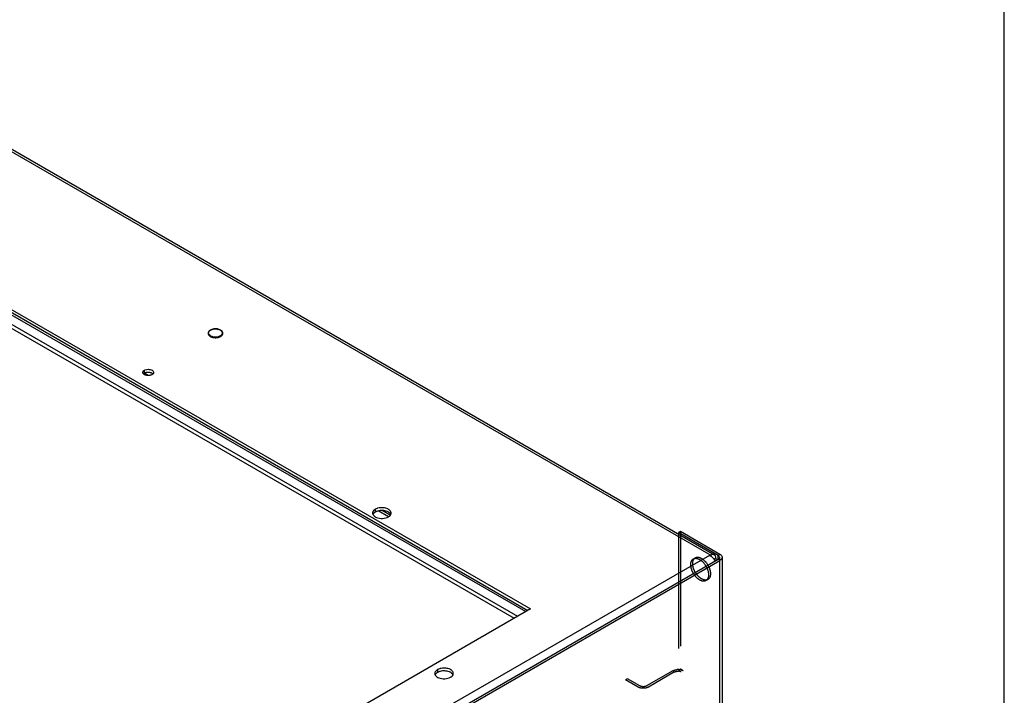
# Model space of a CAD drawing. Header units: inches. Extents: x 6 to 353, y 6 to 228.
# Tile 371 of 372: x 335 to 352, y 200 to 212. Entities that reach past the tile are written whole.
import ezdxf

# ---------------------------------------------------------------- set-up
doc = ezdxf.new("R2010")
doc.units = ezdxf.units.IN
doc.header["$LTSCALE"] = 19.946667
doc.header["$MEASUREMENT"] = 0
doc.linetypes.add('HIDDEN', pattern=[0.2, 0.1, -0.1])
doc.layers.get('0').update_dxf_attribs({"linetype": 'CONTINUOUS'})
doc.layers.add('03_ALL_AXES', color=7, linetype='CONTINUOUS')
doc.layers.add('DEFAULT_2', color=7, linetype='HIDDEN')

msp = doc.modelspace()

# ---------------------------------------------------------------- linework, layer by layer
at = {"color": 7, "linetype": 'Continuous'}
for p, q in [((352, 10.6667), (352, 228.2667)), ((331.5873, 211.7106), (346.8891, 202.8763)), ((331.6518, 211.717), (346.9536, 202.8827)), ((331.9067, 208.682), (343.6693, 201.891)), ((332.1402, 208.3846), (343.5285, 201.8097)), ((332.1418, 208.3147), (343.4687, 201.7752)), ((337.0985, 206.0034), (337.029, 206.0435)), ((341.2777, 203.5416), (341.0993, 203.6445)), ((341.3113, 203.5711), (341.1726, 203.6512)), ((346.3616, 203.2862), (346.3284, 203.267)), ((347.0496, 202.889), (346.3616, 203.2862)), ((346.3284, 203.267), (346.3284, 203.2437)), ((347.0164, 202.8698), (346.3284, 203.267)), ((346.8679, 202.8714), (333.0228, 194.878)), ((333.0567, 194.7433), (347.0164, 202.8028)), ((333.09, 194.7241), (347.0496, 202.7836)), ((346.8679, 202.8714), (346.8679, 202.8661)), ((346.8679, 202.8714), (346.8743, 202.8677)), ((346.8743, 202.8677), (346.8891, 202.8763)), ((346.8891, 202.8763), (346.8891, 202.8572)), ((346.9803, 202.8236), (346.9461, 202.8039)), ((346.9803, 202.8236), (346.9803, 202.782)), ((347.0496, 202.889), (347.0164, 202.8698)), ((347.0164, 202.8028), (347.0164, 202.8698)), ((347.0496, 202.7836), (347.0164, 202.8028)), ((347.0496, 149.5069), (347.0496, 202.7836)), ((347.0874, 202.8028), (347.0874, 149.5595))]:
    msp.add_line(p, q, dxfattribs=at)
for centre, radius, start, end in [((346.8028, 202.7588), 0.13, 55.58348, 59.95191), ((346.8069, 202.7306), 0.1522, 61.2113, 62.88538), ((346.8003, 202.7188), 0.1658, 56.62525, 61.17172), ((346.7923, 202.7064), 0.1805, 54.30259, 56.6589), ((346.783, 202.6938), 0.1962, 48.152, 54.25898), ((346.7727, 202.6821), 0.2118, 45.00177, 48.18563), ((346.7623, 202.6719), 0.2263, 35.72023, 44.98113)]:
    msp.add_arc(centre, radius, start, end, dxfattribs=at)
for points, knots in [([(346.9241, 202.8884), (346.9212, 202.8882), (346.909, 202.8861), (346.8974, 202.8811), (346.8891, 202.8763)], [0, 0, 0, 0, 0.2306579, 1, 1, 1, 1]), ([(346.9536, 202.8827), (346.9515, 202.8839), (346.9423, 202.8882), (346.9317, 202.8892), (346.9241, 202.8884)], [0, 0, 0, 0, 0.2405747, 1, 1, 1, 1]), ([(346.9461, 202.804), (346.9479, 202.8015), (346.9548, 202.7914), (346.961, 202.7808), (346.965, 202.7726)], [0, 0, 0, 0, 0.2552664, 1, 1, 1, 1]), ([(346.9734, 202.86), (346.9723, 202.8624), (346.9675, 202.8714), (346.96, 202.879), (346.9536, 202.8827)], [0, 0, 0, 0, 0.2663544, 1, 1, 1, 1]), ([(346.9803, 202.8236), (346.9803, 202.827), (346.9798, 202.8393), (346.9771, 202.8518), (346.9734, 202.86)], [0, 0, 0, 0, 0.2705767, 1, 1, 1, 1]), ([(347.0164, 202.8698), (347.0188, 202.8684), (347.0272, 202.8629), (347.0345, 202.8551), (347.0376, 202.8486)], [0, 0, 0, 0, 0.2777375, 1, 1, 1, 1]), ([(347.0376, 202.824), (347.037, 202.8227), (347.0338, 202.817), (347.0292, 202.8122), (347.0254, 202.809)], [0, 0, 0, 0, 0.2332065, 1, 1, 1, 1]), ([(347.0496, 202.889), (347.0525, 202.8873), (347.063, 202.8807), (347.0724, 202.8721), (347.0776, 202.8648)], [0, 0, 0, 0, 0.2705775, 1, 1, 1, 1]), ([(347.0874, 202.8363), (347.0874, 202.8262), (347.0786, 202.8038), (347.0603, 202.7898), (347.0496, 202.7836)], [0, 0, 0, 0, 0.4492406, 1, 1, 1, 1]), ([(347.0776, 202.8648), (347.0792, 202.8626), (347.0846, 202.854), (347.0874, 202.8437), (347.0874, 202.8363)], [0, 0, 0, 0, 0.2663545, 1, 1, 1, 1])]:
    msp.add_open_spline(points, degree=3, knots=knots, dxfattribs=at)
for points in [[(347.0254, 202.809), (347.0226, 202.8067), (347.0196, 202.8046), (347.0164, 202.8028)], [(347.0376, 202.8486), (347.0394, 202.8448), (347.0404, 202.8405), (347.0404, 202.8363)], [(347.0404, 202.8363), (347.0404, 202.8321), (347.0394, 202.8278), (347.0376, 202.824)]]:
    msp.add_open_spline(points, degree=3, dxfattribs=at)
at = {"layer": '03_ALL_AXES', "color": 7, "linetype": 'Continuous'}
for p, q in [((329.9606, 209.8978), (343.7492, 201.9371)), ((329.9606, 209.8488), (343.7068, 201.9126)), ((338.172, 206.7045), (338.1667, 206.709)), ((338.3662, 206.6896), (338.3663, 206.6897)), ((337.031, 206.0469), (337.031, 206.0959)), ((341.0498, 203.6744), (341.0498, 203.6254)), ((343.7492, 201.9371), (334.9988, 196.8851)), ((342.1324, 200.8804), (342.1324, 200.8314))]:
    msp.add_line(p, q, dxfattribs=at)
at = {"layer": '03_ALL_AXES', "color": 7, "linetype": 'HIDDEN'}
for p, q in [((346.5875, 202.81), (346.6208, 202.8291)), ((346.806, 202.4315), (346.8393, 202.4507))]:
    msp.add_line(p, q, dxfattribs=at)
at = {"layer": '03_ALL_AXES', "color": 7, "linetype": 'Continuous'}
for centre, radius, start, end in [((338.228, 206.7705), 0.0988, 231.3179, 234.53174), ((338.2314, 206.7751), 0.1045, 234.49675, 234.82369), ((338.2277, 206.7762), 0.0908, 232.15252, 232.51882), ((338.2297, 206.7789), 0.0941, 232.52927, 234.61935), ((338.2535, 206.816), 0.1511, 247.04169, 249.21056), ((338.2687, 206.8855), 0.2091, 269.34694, 270.65356), ((338.2869, 206.8092), 0.1437, 293.61409, 294.19555), ((338.3077, 206.779), 0.0943, 305.38037, 307.19949), ((338.3099, 206.776), 0.0905, 307.20539, 308.17112), ((338.3053, 206.7762), 0.1058, 304.53746, 305.08853), ((338.3136, 206.7714), 0.0846, 308.1504, 312.50622), ((341.0567, 203.6085), 0.0542, 171.40423, 180.02811), ((341.2713, 203.6084), 0.0542, 351.40423, 0.02811), ((342.1393, 200.8145), 0.0542, 171.40423, 180.02811), ((342.3539, 200.8144), 0.0542, 351.40423, 0.02811)]:
    msp.add_arc(centre, radius, start, end, dxfattribs=at)
for points, knots in [([(338.1462, 206.7625), (338.1444, 206.7588), (338.1415, 206.751), (338.1402, 206.7386), (338.1422, 206.7263), (338.1454, 206.7186), (338.1475, 206.7149)], [0, 0, 0, 0, 0.2522307, 0.4986514, 0.7457554, 1, 1, 1, 1]), ([(338.3577, 206.7956), (338.3495, 206.8003), (338.3311, 206.8083), (338.3012, 206.8153), (338.2693, 206.8178), (338.2374, 206.8155), (338.2074, 206.8086), (338.1848, 206.799), (338.1695, 206.7892), (338.1571, 206.7788), (338.1496, 206.7693), (338.1462, 206.7625)], [0, 0, 0, 0, 0.1228152, 0.2560267, 0.3950272, 0.5341284, 0.667628, 0.7908528, 0.8478115, 0.9015237, 1, 1, 1, 1]), ([(338.1475, 206.7149), (338.148, 206.714), (338.1504, 206.71), (338.1532, 206.7063), (338.1554, 206.7037)], [0, 0, 0, 0, 0.2446315, 1, 1, 1, 1]), ([(338.1667, 206.709), (338.163, 206.7124), (338.1566, 206.7196), (338.15, 206.7319), (338.1476, 206.745), (338.1494, 206.7581), (338.1553, 206.7706), (338.165, 206.7821), (338.178, 206.7924), (338.1939, 206.801), (338.2122, 206.8079), (338.2394, 206.8144), (338.2683, 206.8165), (338.297, 206.814), (338.3177, 206.81), (338.3368, 206.8039), (338.3486, 206.7983), (338.354, 206.7952)], [0, 0, 0, 0, 0.0532104, 0.1014853, 0.1467873, 0.1918619, 0.2395297, 0.2918946, 0.3500274, 0.4140614, 0.4834168, 0.557008, 0.7107724, 0.787829, 0.8626764, 0.9338277, 1, 1, 1, 1]), ([(338.3708, 206.709), (338.3742, 206.7121), (338.3802, 206.7188), (338.3866, 206.7301), (338.3896, 206.742), (338.389, 206.7541), (338.3849, 206.7658), (338.3788, 206.7748), (338.3725, 206.7815), (338.365, 206.7882), (338.3585, 206.7926), (338.354, 206.7952)], [0, 0, 0, 0, 0.1318136, 0.2521415, 0.3648454, 0.4754973, 0.590198, 0.7140085, 0.7805129, 0.8503655, 1, 1, 1, 1]), ([(338.39, 206.7649), (338.3866, 206.7711), (338.3769, 206.7829), (338.3645, 206.7916), (338.3577, 206.7956)], [0, 0, 0, 0, 0.4733857, 1, 1, 1, 1]), ([(338.384, 206.706), (338.3847, 206.7069), (338.3874, 206.7105), (338.3898, 206.7143), (338.3913, 206.7173)], [0, 0, 0, 0, 0.255658, 1, 1, 1, 1]), ([(338.3913, 206.7173), (338.3931, 206.721), (338.396, 206.7288), (338.3973, 206.7412), (338.3953, 206.7535), (338.392, 206.7612), (338.39, 206.7649)], [0, 0, 0, 0, 0.2522307, 0.4986514, 0.7457554, 1, 1, 1, 1]), ([(338.1554, 206.7037), (338.1562, 206.7028), (338.1596, 206.6991), (338.1633, 206.6957), (338.1663, 206.6934)], [0, 0, 0, 0, 0.243436, 1, 1, 1, 1]), ([(338.1712, 206.6897), (338.1719, 206.6892), (338.1747, 206.6873), (338.1776, 206.6855), (338.1798, 206.6842)], [0, 0, 0, 0, 0.2460702, 1, 1, 1, 1]), ([(338.1835, 206.6968), (338.1828, 206.6972), (338.18, 206.6989), (338.1772, 206.7007), (338.1752, 206.7021)], [0, 0, 0, 0, 0.2548437, 1, 1, 1, 1]), ([(338.1798, 206.6842), (338.1809, 206.6835), (338.1857, 206.6809), (338.1907, 206.6785), (338.1945, 206.6769)], [0, 0, 0, 0, 0.2440654, 1, 1, 1, 1]), ([(338.1835, 206.6968), (338.1902, 206.693), (338.2051, 206.6863), (338.2207, 206.682), (338.2289, 206.6803)], [0, 0, 0, 0, 0.4792787, 1, 1, 1, 1]), ([(338.1998, 206.6748), (338.2023, 206.6738), (338.2127, 206.6702), (338.2234, 206.6676), (338.2315, 206.6661)], [0, 0, 0, 0, 0.242812, 1, 1, 1, 1]), ([(338.2289, 206.6803), (338.232, 206.6797), (338.2443, 206.6776), (338.2569, 206.6766), (338.2664, 206.6765)], [0, 0, 0, 0, 0.2460891, 1, 1, 1, 1]), ([(338.2315, 206.6661), (338.2412, 206.6644), (338.2608, 206.6623), (338.2901, 206.6632), (338.3184, 206.668), (338.3362, 206.6739), (338.3445, 206.6776)], [0, 0, 0, 0, 0.2550176, 0.5124702, 0.7634466, 1, 1, 1, 1]), ([(338.2711, 206.6765), (338.2819, 206.6766), (338.3028, 206.6784), (338.3233, 206.6836), (338.3329, 206.6871)], [0, 0, 0, 0, 0.5130772, 1, 1, 1, 1]), ([(338.3329, 206.6871), (338.3346, 206.6877), (338.3412, 206.6903), (338.3477, 206.6933), (338.3523, 206.6959)], [0, 0, 0, 0, 0.2583015, 1, 1, 1, 1]), ([(338.3458, 206.6781), (338.3476, 206.6789), (338.3543, 206.6821), (338.3608, 206.6859), (338.3653, 206.689)], [0, 0, 0, 0, 0.2584553, 1, 1, 1, 1]), ([(338.3523, 206.6959), (338.3532, 206.6964), (338.3566, 206.6983), (338.3599, 206.7005), (338.3623, 206.7021)], [0, 0, 0, 0, 0.2559563, 1, 1, 1, 1]), ([(338.3663, 206.6897), (338.3669, 206.6901), (338.3695, 206.692), (338.372, 206.694), (338.3738, 206.6955)], [0, 0, 0, 0, 0.2541979, 1, 1, 1, 1]), ([(338.3738, 206.6955), (338.3747, 206.6963), (338.3784, 206.6996), (338.3817, 206.7032), (338.384, 206.706)], [0, 0, 0, 0, 0.2567749, 1, 1, 1, 1]), ([(337.0034, 206.0575), (337.0034, 206.0593), (337.0041, 206.0667), (337.0073, 206.0737), (337.0106, 206.0783)], [0, 0, 0, 0, 0.2405839, 1, 1, 1, 1]), ([(337.0088, 206.0394), (337.008, 206.0408), (337.005, 206.0464), (337.0034, 206.0528), (337.0034, 206.0575)], [0, 0, 0, 0, 0.2625273, 1, 1, 1, 1]), ([(337.0106, 206.0783), (337.0118, 206.08), (337.0176, 206.0869), (337.025, 206.0924), (337.031, 206.0959)], [0, 0, 0, 0, 0.2306882, 1, 1, 1, 1]), ([(337.0615, 206.0074), (337.0565, 206.0086), (337.0392, 206.0137), (337.0225, 206.023), (337.0138, 206.0327)], [0, 0, 0, 0, 0.2811817, 1, 1, 1, 1]), ([(337.019, 206.0384), (337.0198, 206.0392), (337.0236, 206.0423), (337.0277, 206.045), (337.031, 206.0469)], [0, 0, 0, 0, 0.240494, 1, 1, 1, 1]), ([(337.031, 206.0959), (337.0355, 206.0985), (337.0564, 206.1082), (337.0797, 206.1118), (337.0974, 206.1118)], [0, 0, 0, 0, 0.2287696, 1, 1, 1, 1]), ([(337.031, 206.0469), (337.0332, 206.0482), (337.0429, 206.0532), (337.0533, 206.0567), (337.0615, 206.0587)], [0, 0, 0, 0, 0.2346785, 1, 1, 1, 1]), ([(337.0615, 206.0587), (337.0643, 206.0593), (337.0762, 206.0618), (337.0883, 206.0628), (337.0974, 206.0628)], [0, 0, 0, 0, 0.2448203, 1, 1, 1, 1]), ([(337.0974, 206.1118), (337.1095, 206.1118), (337.1326, 206.1093), (337.1629, 206.0982), (337.185, 206.0812), (337.1914, 206.0648), (337.1914, 206.0575)], [0, 0, 0, 0, 0.3073982, 0.5848926, 0.8135139, 1, 1, 1, 1]), ([(337.0974, 206.0628), (337.1005, 206.0628), (337.1126, 206.0624), (337.1246, 206.0608), (337.1334, 206.0587)], [0, 0, 0, 0, 0.254167, 1, 1, 1, 1]), ([(337.1334, 206.0587), (337.1384, 206.0575), (337.1556, 206.0523), (337.1724, 206.0431), (337.181, 206.0333)], [0, 0, 0, 0, 0.2811817, 1, 1, 1, 1]), ([(337.1759, 206.0277), (337.175, 206.0269), (337.1712, 206.0237), (337.1671, 206.021), (337.1639, 206.0191)], [0, 0, 0, 0, 0.240494, 1, 1, 1, 1]), ([(337.1914, 206.0575), (337.1914, 206.0554), (337.1905, 206.0463), (337.1856, 206.0379), (337.181, 206.0327)], [0, 0, 0, 0, 0.2367627, 1, 1, 1, 1]), ([(337.0974, 206.0032), (337.0944, 206.0032), (337.0823, 206.0036), (337.0702, 206.0053), (337.0615, 206.0074)], [0, 0, 0, 0, 0.254167, 1, 1, 1, 1]), ([(337.1334, 206.0074), (337.1305, 206.0067), (337.1187, 206.0042), (337.1066, 206.0032), (337.0974, 206.0032)], [0, 0, 0, 0, 0.2448203, 1, 1, 1, 1]), ([(337.1639, 206.0191), (337.1617, 206.0179), (337.152, 206.0128), (337.1415, 206.0093), (337.1334, 206.0074)], [0, 0, 0, 0, 0.2346785, 1, 1, 1, 1]), ([(341.0133, 203.642), (341.012, 203.64), (341.0073, 203.6322), (341.0041, 203.6233), (341.0031, 203.6166)], [0, 0, 0, 0, 0.2620947, 1, 1, 1, 1]), ([(341.0498, 203.6744), (341.046, 203.6722), (341.0322, 203.6634), (341.0199, 203.6519), (341.0133, 203.642)], [0, 0, 0, 0, 0.2723716, 1, 1, 1, 1]), ([(341.0498, 203.6254), (341.0466, 203.6235), (341.0348, 203.6161), (341.0241, 203.6068), (341.0176, 203.5989)], [0, 0, 0, 0, 0.2681251, 1, 1, 1, 1]), ([(341.0958, 203.693), (341.0916, 203.6918), (341.0757, 203.6871), (341.0604, 203.6805), (341.0498, 203.6744)], [0, 0, 0, 0, 0.2632678, 1, 1, 1, 1]), ([(341.0958, 203.644), (341.0931, 203.6433), (341.0828, 203.6403), (341.0727, 203.6366), (341.0655, 203.6333)], [0, 0, 0, 0, 0.2573605, 1, 1, 1, 1]), ([(341.3255, 203.6085), (341.3255, 203.6164), (341.3216, 203.6332), (341.3056, 203.6553), (341.2813, 203.674), (341.238, 203.6941), (341.1741, 203.7051), (341.1213, 203.6999), (341.0958, 203.693)], [0, 0, 0, 0, 0.0872324, 0.1840444, 0.2956718, 0.4226141, 0.7081591, 1, 1, 1, 1]), ([(341.2566, 203.6359), (341.2318, 203.6459), (341.1774, 203.6563), (341.1224, 203.6512), (341.0958, 203.644)], [0, 0, 0, 0, 0.4924055, 1, 1, 1, 1]), ([(341.2963, 203.613), (341.2935, 203.6152), (341.2813, 203.6244), (341.2675, 203.6315), (341.2566, 203.6359)], [0, 0, 0, 0, 0.2338745, 1, 1, 1, 1]), ([(341.0025, 203.6085), (341.0025, 203.6062), (341.0031, 203.5971), (341.006, 203.5881), (341.0092, 203.582)], [0, 0, 0, 0, 0.244781, 1, 1, 1, 1]), ([(341.0176, 203.5989), (341.0166, 203.5976), (341.0127, 203.5924), (341.0094, 203.5868), (341.0075, 203.5824)], [0, 0, 0, 0, 0.2597669, 1, 1, 1, 1]), ([(341.0092, 203.582), (341.0104, 203.5795), (341.0165, 203.5694), (341.0248, 203.5607), (341.0317, 203.555)], [0, 0, 0, 0, 0.2341627, 1, 1, 1, 1]), ([(341.0317, 203.555), (341.0345, 203.5527), (341.0467, 203.5435), (341.0605, 203.5365), (341.0714, 203.5321)], [0, 0, 0, 0, 0.2338745, 1, 1, 1, 1]), ([(341.0714, 203.5321), (341.1048, 203.5186), (341.1608, 203.5113), (341.231, 203.5216), (341.2639, 203.5343), (341.2782, 203.5425)], [0, 0, 0, 0, 0.5084738, 0.7666323, 1, 1, 1, 1]), ([(341.2782, 203.5425), (341.2831, 203.5454), (341.3001, 203.5564), (341.3147, 203.5722), (341.3206, 203.5855)], [0, 0, 0, 0, 0.279986, 1, 1, 1, 1]), ([(341.3189, 203.586), (341.3176, 203.5884), (341.3116, 203.5986), (341.3033, 203.6072), (341.2963, 203.613)], [0, 0, 0, 0, 0.2341627, 1, 1, 1, 1]), ([(342.1784, 200.899), (342.1742, 200.8978), (342.1583, 200.8931), (342.143, 200.8865), (342.1324, 200.8804)], [0, 0, 0, 0, 0.2632678, 1, 1, 1, 1]), ([(342.4081, 200.8145), (342.4081, 200.8224), (342.4042, 200.8392), (342.3882, 200.8613), (342.3639, 200.88), (342.3206, 200.9001), (342.2567, 200.9111), (342.2039, 200.9058), (342.1784, 200.899)], [0, 0, 0, 0, 0.0872324, 0.1840444, 0.2956718, 0.4226141, 0.7081591, 1, 1, 1, 1]), ([(342.0851, 200.8145), (342.0851, 200.8122), (342.0857, 200.8031), (342.0886, 200.7941), (342.0918, 200.788)], [0, 0, 0, 0, 0.244781, 1, 1, 1, 1]), ([(342.0959, 200.848), (342.0946, 200.846), (342.0899, 200.8381), (342.0867, 200.8293), (342.0857, 200.8226)], [0, 0, 0, 0, 0.2620947, 1, 1, 1, 1]), ([(342.1002, 200.8049), (342.0992, 200.8036), (342.0953, 200.7984), (342.092, 200.7928), (342.0901, 200.7884)], [0, 0, 0, 0, 0.2597669, 1, 1, 1, 1]), ([(342.0918, 200.788), (342.093, 200.7855), (342.0991, 200.7754), (342.1074, 200.7667), (342.1143, 200.761)], [0, 0, 0, 0, 0.2341627, 1, 1, 1, 1]), ([(342.1324, 200.8804), (342.1286, 200.8782), (342.1148, 200.8694), (342.1025, 200.8579), (342.0959, 200.848)], [0, 0, 0, 0, 0.2723716, 1, 1, 1, 1]), ([(342.1324, 200.8314), (342.1292, 200.8295), (342.1174, 200.8221), (342.1067, 200.8128), (342.1002, 200.8049)], [0, 0, 0, 0, 0.2681251, 1, 1, 1, 1]), ([(342.1143, 200.761), (342.1171, 200.7587), (342.1293, 200.7495), (342.1431, 200.7425), (342.154, 200.7381)], [0, 0, 0, 0, 0.2338745, 1, 1, 1, 1]), ([(342.1784, 200.85), (342.1757, 200.8493), (342.1654, 200.8463), (342.1553, 200.8426), (342.1481, 200.8393)], [0, 0, 0, 0, 0.2573605, 1, 1, 1, 1]), ([(342.154, 200.7381), (342.1874, 200.7246), (342.2434, 200.7173), (342.3136, 200.7276), (342.3465, 200.7403), (342.3608, 200.7485)], [0, 0, 0, 0, 0.5084738, 0.7666323, 1, 1, 1, 1]), ([(342.3392, 200.8419), (342.3144, 200.8519), (342.26, 200.8623), (342.205, 200.8572), (342.1784, 200.85)], [0, 0, 0, 0, 0.4924055, 1, 1, 1, 1]), ([(342.3789, 200.819), (342.3761, 200.8212), (342.3639, 200.8304), (342.3501, 200.8375), (342.3392, 200.8419)], [0, 0, 0, 0, 0.2338745, 1, 1, 1, 1]), ([(342.3608, 200.7485), (342.3657, 200.7514), (342.3827, 200.7624), (342.3973, 200.7782), (342.4032, 200.7915)], [0, 0, 0, 0, 0.279986, 1, 1, 1, 1]), ([(342.4015, 200.792), (342.4002, 200.7944), (342.3942, 200.8046), (342.3859, 200.8132), (342.3789, 200.819)], [0, 0, 0, 0, 0.2341627, 1, 1, 1, 1])]:
    msp.add_open_spline(points, degree=3, knots=knots, dxfattribs=at)
for points in [[(337.0138, 206.0327), (337.012, 206.0348), (337.0103, 206.037), (337.0088, 206.0394)], [(337.0138, 206.0333), (337.0154, 206.0351), (337.0172, 206.0368), (337.019, 206.0384)], [(337.181, 206.0327), (337.1794, 206.0309), (337.1777, 206.0292), (337.1759, 206.0277)], [(341.0655, 203.6333), (341.0601, 203.631), (341.0549, 203.6283), (341.0498, 203.6254)], [(341.3206, 203.5855), (341.3226, 203.5902), (341.3241, 203.5953), (341.3249, 203.6003)], [(342.1481, 200.8393), (342.1427, 200.837), (342.1375, 200.8343), (342.1324, 200.8314)], [(342.4032, 200.7915), (342.4052, 200.7962), (342.4067, 200.8013), (342.4075, 200.8063)]]:
    msp.add_open_spline(points, degree=3, dxfattribs=at)
at = {"layer": '03_ALL_AXES', "color": 7, "linetype": 'HIDDEN'}
for points, knots in [([(346.5423, 202.7099), (346.5423, 202.7308), (346.5473, 202.7696), (346.5728, 202.8014), (346.5875, 202.81)], [0, 0, 0, 0, 0.5507498, 1, 1, 1, 1]), ([(346.5873, 202.6541), (346.583, 202.6684), (346.5719, 202.7175), (346.575, 202.7744), (346.5948, 202.8043)], [0, 0, 0, 0, 0.2945467, 1, 1, 1, 1]), ([(346.6058, 202.8174), (346.6083, 202.8181), (346.6187, 202.8203), (346.6296, 202.8205), (346.6377, 202.8197)], [0, 0, 0, 0, 0.240912, 1, 1, 1, 1]), ([(346.6208, 202.8291), (346.6355, 202.8377), (346.6758, 202.8438), (346.7119, 202.8288), (346.73, 202.8183)], [0, 0, 0, 0, 0.4492517, 1, 1, 1, 1]), ([(346.6377, 202.8197), (346.6425, 202.8192), (346.6632, 202.8157), (346.6828, 202.8072), (346.6968, 202.7991)], [0, 0, 0, 0, 0.2306892, 1, 1, 1, 1]), ([(346.6968, 202.7991), (346.7075, 202.793), (346.7517, 202.7617), (346.7865, 202.7182), (346.8071, 202.682)], [0, 0, 0, 0, 0.2287245, 1, 1, 1, 1]), ([(346.73, 202.8183), (346.7638, 202.7988), (346.8232, 202.7398), (346.8698, 202.6487), (346.8856, 202.5712), (346.8844, 202.5199), (346.87, 202.4772), (346.8502, 202.457), (346.8393, 202.4507)], [0, 0, 0, 0, 0.2699111, 0.5613249, 0.6954665, 0.8131342, 0.9128484, 1, 1, 1, 1]), ([(346.5886, 202.5558), (346.5813, 202.5683), (346.5569, 202.6163), (346.5423, 202.6704), (346.5423, 202.7099)], [0, 0, 0, 0, 0.2671168, 1, 1, 1, 1]), ([(346.6218, 202.575), (346.6181, 202.5813), (346.6043, 202.6066), (346.5934, 202.6335), (346.5873, 202.6541)], [0, 0, 0, 0, 0.2541293, 1, 1, 1, 1]), ([(346.8071, 202.682), (346.829, 202.6435), (346.8573, 202.5699), (346.8507, 202.4845), (346.832, 202.4563)], [0, 0, 0, 0, 0.5661882, 1, 1, 1, 1]), ([(346.6968, 202.4423), (346.6864, 202.4483), (346.6432, 202.4787), (346.6091, 202.5208), (346.5886, 202.5558)], [0, 0, 0, 0, 0.2288203, 1, 1, 1, 1]), ([(346.6709, 202.5092), (346.6663, 202.5141), (346.6481, 202.5346), (346.6323, 202.5572), (346.6218, 202.575)], [0, 0, 0, 0, 0.2448517, 1, 1, 1, 1]), ([(346.73, 202.4615), (346.7249, 202.4645), (346.7034, 202.4782), (346.6842, 202.4951), (346.6709, 202.5092)], [0, 0, 0, 0, 0.2346789, 1, 1, 1, 1]), ([(346.7559, 202.4218), (346.7531, 202.4221), (346.7411, 202.4237), (346.7295, 202.4272), (346.7209, 202.4306)], [0, 0, 0, 0, 0.2378434, 1, 1, 1, 1]), ([(346.7891, 202.441), (346.7843, 202.4414), (346.7636, 202.445), (346.744, 202.4535), (346.73, 202.4615)], [0, 0, 0, 0, 0.2306892, 1, 1, 1, 1]), ([(346.806, 202.4315), (346.8024, 202.4294), (346.7868, 202.4221), (346.7689, 202.4205), (346.7559, 202.4218)], [0, 0, 0, 0, 0.2405848, 1, 1, 1, 1]), ([(346.821, 202.4432), (346.8185, 202.4426), (346.8081, 202.4403), (346.7972, 202.4402), (346.7891, 202.441)], [0, 0, 0, 0, 0.240912, 1, 1, 1, 1])]:
    msp.add_open_spline(points, degree=3, knots=knots, dxfattribs=at)
for points in [[(346.5875, 202.81), (346.5932, 202.8133), (346.5994, 202.8158), (346.6058, 202.8174)], [(346.5948, 202.8043), (346.5979, 202.8089), (346.6013, 202.8132), (346.6052, 202.8171)], [(346.6052, 202.8171), (346.6098, 202.8217), (346.6151, 202.8259), (346.6208, 202.8291)], [(346.7209, 202.4306), (346.7126, 202.4339), (346.7045, 202.4379), (346.6968, 202.4423)], [(346.8216, 202.4436), (346.817, 202.4389), (346.8117, 202.4348), (346.806, 202.4315)], [(346.8393, 202.4507), (346.8336, 202.4474), (346.8274, 202.4449), (346.821, 202.4432)], [(346.832, 202.4563), (346.8289, 202.4518), (346.8255, 202.4475), (346.8216, 202.4436)]]:
    msp.add_open_spline(points, degree=3, dxfattribs=at)
at = {"layer": 'DEFAULT_2', "color": 7, "linetype": 'HIDDEN'}
for p, q in [((346.3616, 203.2862), (346.3616, 200.8873)), ((346.3284, 203.2437), (346.3284, 200.8681)), ((347.0404, 202.8363), (347.0404, 149.5595)), ((347.0874, 202.8363), (347.0874, 202.8028)), ((346.3616, 200.8873), (346.3284, 200.8681)), ((346.4104, 200.8591), (346.3616, 200.8873)), ((345.4395, 200.7232), (345.4063, 200.704)), ((345.658, 200.597), (345.4395, 200.7232)), ((346.228, 200.8591), (345.774, 200.597)), ((346.2612, 200.8399), (345.8072, 200.5778)), ((346.3772, 200.8399), (346.3284, 200.8681)), ((345.6248, 200.5778), (345.4063, 200.704))]:
    msp.add_line(p, q, dxfattribs=at)
for centre, radius, start, end in [((346.3192, 200.6586), 0.2223, 85.90727, 95.95036), ((346.3202, 200.6698), 0.2111, 78.3848, 85.96246)]:
    msp.add_arc(centre, radius, start, end, dxfattribs=at)
for points, knots in [([(346.228, 200.8591), (346.2327, 200.8619), (346.2542, 200.8724), (346.2779, 200.8778), (346.2961, 200.8797)], [0, 0, 0, 0, 0.230846, 1, 1, 1, 1]), ([(346.2811, 200.8484), (346.2849, 200.8495), (346.3006, 200.8534), (346.317, 200.8543), (346.3293, 200.8534)], [0, 0, 0, 0, 0.2418627, 1, 1, 1, 1]), ([(346.3772, 200.8399), (346.3738, 200.8419), (346.3588, 200.8491), (346.3421, 200.8525), (346.3293, 200.8534)], [0, 0, 0, 0, 0.2302619, 1, 1, 1, 1]), ([(346.4104, 200.8591), (346.407, 200.8611), (346.3918, 200.8689), (346.3754, 200.8739), (346.3627, 200.8766)], [0, 0, 0, 0, 0.2341811, 1, 1, 1, 1]), ([(345.716, 200.556), (345.7099, 200.556), (345.6861, 200.557), (345.6625, 200.5618), (345.646, 200.568)], [0, 0, 0, 0, 0.2588162, 1, 1, 1, 1]), ([(345.7372, 200.5848), (345.7302, 200.5837), (345.7034, 200.5817), (345.6752, 200.5871), (345.658, 200.597)], [0, 0, 0, 0, 0.2630875, 1, 1, 1, 1]), ([(345.8072, 200.5778), (345.801, 200.5742), (345.7724, 200.561), (345.7403, 200.556), (345.716, 200.556)], [0, 0, 0, 0, 0.2287694, 1, 1, 1, 1]), ([(345.774, 200.597), (345.7714, 200.5955), (345.7598, 200.5897), (345.7471, 200.5863), (345.7372, 200.5848)], [0, 0, 0, 0, 0.2310654, 1, 1, 1, 1])]:
    msp.add_open_spline(points, degree=3, knots=knots, dxfattribs=at)
for points in [[(346.2612, 200.8399), (346.2675, 200.8435), (346.2742, 200.8463), (346.2811, 200.8484)], [(345.646, 200.568), (345.6387, 200.5707), (345.6315, 200.574), (345.6248, 200.5778)]]:
    msp.add_open_spline(points, degree=3, dxfattribs=at)

doc.saveas('drawing.dxf')
